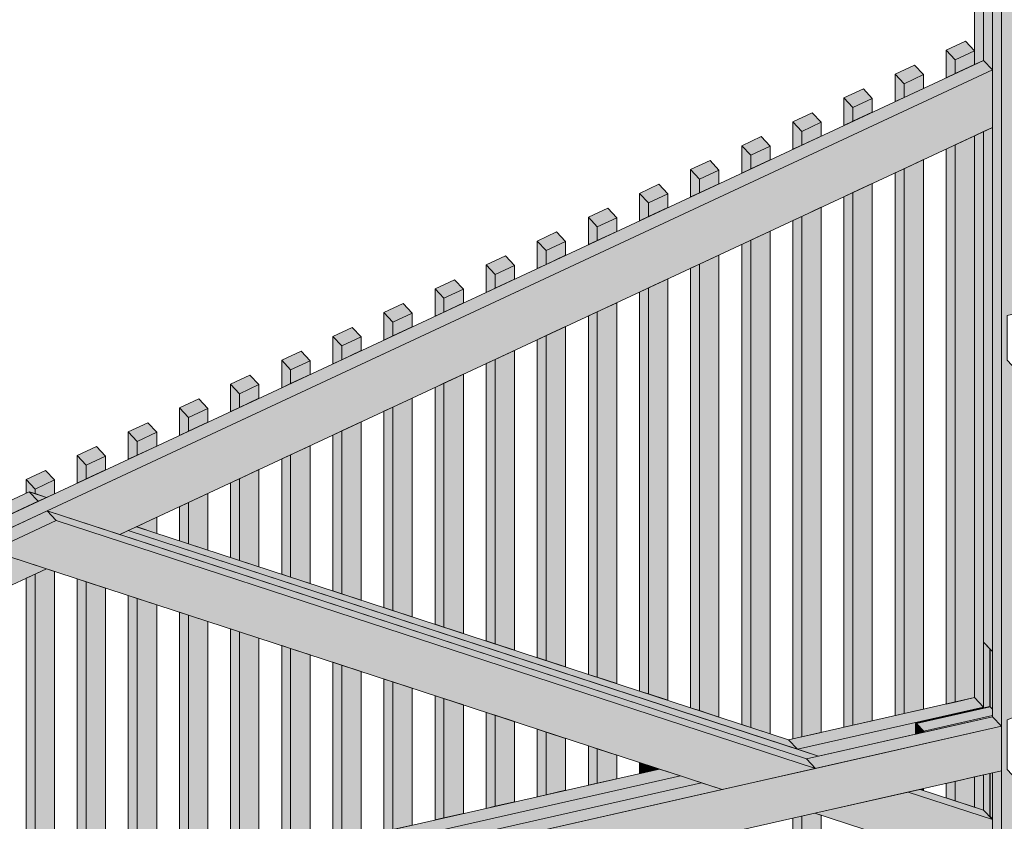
# Model space of a CAD drawing. Header units: millimetres. Extents: x 1567 to 2756, y -116 to 725.
# Tile 392 of 418: x 2409 to 2440, y 678 to 703. Entities that reach past the tile are written whole.
import ezdxf

# ---------------------------------------------------------------- set-up
doc = ezdxf.new("R2010")
doc.units = ezdxf.units.MM
doc.layers.add('Ech.1_75', color=7, linetype='Continuous')

msp = doc.modelspace()

# ---------------------------------------------------------------- hatches: boundary and pattern name
at = {"layer": 'Ech.1_75', "linetype": 'Continuous', "lineweight": 5, "true_color": 0xe0c8b3, "transparency": 33554687}
for points in [[(2439.84, 706.665), (2439.561, 706.963), (2439.561, 681.488), (2439.84, 681.19), (2439.84, 706.665)], [(2441.656, 706.293), (2439.84, 706.665), (2439.84, 672.256), (2441.656, 673.103), (2441.656, 678.094), (2440.021, 679.838), (2440.021, 681.385), (2441.656, 682.021), (2441.656, 690.864), (2440.021, 692.608), (2440.022, 694.001), (2441.474, 694.33), (2441.656, 694.136), (2441.656, 706.293)], [(2439.282, 705.11), (2439.003, 705.167), (2439.003, 701.83), (2439.282, 701.96), (2439.282, 705.11)], [(2439.282, 699.737), (2439.003, 699.607), (2439.002, 682.084), (2439.281, 681.786), (2439.282, 699.737)], [(2439.281, 681.763), (2439.483, 681.808), (2439.483, 683.603), (2439.281, 683.817), (2439.281, 681.763)], [(2439.281, 679.671), (2439.002, 679.607), (2439.002, 678.667), (2439.281, 678.576), (2439.281, 679.671)], [(2439.537, 678.303), (2439.553, 678.307), (2439.488, 678.376), (2439.486, 678.378), (2439.485, 678.38), (2439.484, 678.382), (2439.483, 678.385), (2439.483, 678.387), (2439.483, 678.388), (2439.483, 679.716), (2439.281, 679.671), (2439.281, 678.576), (2439.537, 678.303)], [(2439.84, 679.797), (2439.561, 679.734), (2439.56, 672.126), (2439.84, 672.256), (2439.84, 679.797)]]:
    msp.add_hatch(color=9, dxfattribs=at).paths.add_polyline_path(points)
at = {"layer": 'Ech.1_75', "linetype": 'Continuous', "lineweight": 5, "true_color": 0xf7d1b3, "transparency": 33554687}
for points in [[(2439.561, 705.053), (2439.282, 705.11), (2439.282, 701.96), (2439.561, 701.662), (2439.561, 705.053)], [(2439.561, 699.867), (2439.282, 699.737), (2439.281, 683.817), (2439.561, 683.52), (2439.561, 699.867)], [(2439.553, 678.307), (2439.537, 678.303), (2439.561, 678.278), (2439.561, 678.299), (2439.553, 678.307)]]:
    msp.add_hatch(color=254, dxfattribs=at).paths.add_polyline_path(points)
at = {"layer": 'Ech.1_75', "linetype": 'Continuous', "lineweight": 5, "true_color": 0xeaddd7, "transparency": 33554687}
for points in [[(2438.397, 701.975), (2439.003, 702.258), (2438.723, 702.555), (2438.118, 702.273), (2438.397, 701.975)], [(2438.118, 701.417), (2438.397, 701.547), (2438.397, 701.975), (2438.118, 702.273), (2438.118, 701.417)], [(2438.397, 701.547), (2439.003, 701.83), (2439.003, 702.258), (2438.397, 701.975), (2438.397, 701.547)], [(2436.803, 701.232), (2437.408, 701.514), (2437.129, 701.812), (2436.524, 701.529), (2436.803, 701.232)], [(2436.524, 700.673), (2436.803, 700.803), (2436.803, 701.232), (2436.524, 701.529), (2436.524, 700.673)], [(2436.803, 700.803), (2437.408, 701.086), (2437.408, 701.514), (2436.803, 701.232), (2436.803, 700.803)], [(2435.209, 700.488), (2435.814, 700.77), (2435.535, 701.068), (2434.929, 700.786), (2435.209, 700.488)], [(2434.929, 699.93), (2435.209, 700.06), (2435.209, 700.488), (2434.929, 700.786), (2434.929, 699.93)], [(2435.209, 700.06), (2435.814, 700.342), (2435.814, 700.77), (2435.209, 700.488), (2435.209, 700.06)], [(2433.614, 699.744), (2434.22, 700.027), (2433.941, 700.324), (2433.335, 700.042), (2433.614, 699.744)], [(2433.335, 699.186), (2433.614, 699.316), (2433.614, 699.744), (2433.335, 700.042), (2433.335, 699.186)], [(2433.614, 699.316), (2434.22, 699.598), (2434.22, 700.027), (2433.614, 699.744), (2433.614, 699.316)], [(2432.02, 699), (2432.626, 699.283), (2432.346, 699.581), (2431.741, 699.298), (2432.02, 699)], [(2438.397, 681.946), (2439.002, 682.084), (2439.003, 699.607), (2438.397, 699.324), (2438.397, 681.946)], [(2431.741, 698.442), (2432.02, 698.572), (2432.02, 699), (2431.741, 699.298), (2431.741, 698.442)], [(2432.02, 698.572), (2432.626, 698.855), (2432.626, 699.283), (2432.02, 699), (2432.02, 698.572)], [(2438.118, 681.883), (2438.397, 681.946), (2438.397, 699.324), (2438.118, 699.194), (2438.118, 681.883)], [(2430.426, 698.257), (2431.031, 698.539), (2430.752, 698.837), (2430.147, 698.554), (2430.426, 698.257)], [(2436.803, 681.585), (2437.408, 681.722), (2437.408, 698.863), (2436.803, 698.581), (2436.803, 681.585)], [(2430.147, 697.698), (2430.426, 697.829), (2430.426, 698.257), (2430.147, 698.554), (2430.147, 697.698)], [(2430.426, 697.829), (2431.031, 698.111), (2431.031, 698.539), (2430.426, 698.257), (2430.426, 697.829)], [(2436.523, 681.522), (2436.803, 681.585), (2436.803, 698.581), (2436.524, 698.45), (2436.523, 681.522)], [(2428.832, 697.513), (2429.437, 697.795), (2429.158, 698.093), (2428.552, 697.811), (2428.832, 697.513)], [(2435.208, 681.223), (2435.814, 681.361), (2435.814, 698.119), (2435.209, 697.837), (2435.208, 681.223)], [(2428.552, 696.955), (2428.832, 697.085), (2428.832, 697.513), (2428.552, 697.811), (2428.552, 696.955)], [(2428.832, 697.085), (2429.437, 697.367), (2429.437, 697.795), (2428.832, 697.513), (2428.832, 697.085)], [(2434.929, 681.16), (2435.208, 681.223), (2435.209, 697.837), (2434.929, 697.707), (2434.929, 681.16)], [(2427.237, 696.769), (2427.843, 697.052), (2427.564, 697.349), (2426.958, 697.067), (2427.237, 696.769)], [(2433.335, 680.798), (2433.614, 680.862), (2433.614, 697.093), (2433.335, 696.963), (2433.335, 680.798)], [(2433.614, 680.862), (2434.22, 680.999), (2434.22, 697.376), (2433.614, 697.093), (2433.614, 680.862)], [(2426.958, 696.211), (2427.237, 696.341), (2427.237, 696.769), (2426.958, 697.067), (2426.958, 696.211)], [(2427.237, 696.341), (2427.843, 696.624), (2427.843, 697.052), (2427.237, 696.769), (2427.237, 696.341)], [(2425.643, 696.025), (2426.249, 696.308), (2425.969, 696.606), (2425.364, 696.323), (2425.643, 696.025)], [(2432.02, 681.155), (2432.625, 680.957), (2432.625, 696.632), (2432.02, 696.349), (2432.02, 681.155)], [(2425.364, 695.467), (2425.643, 695.597), (2425.643, 696.025), (2425.364, 696.323), (2425.364, 695.467)], [(2425.643, 695.597), (2426.249, 695.88), (2426.249, 696.308), (2425.643, 696.025), (2425.643, 695.597)], [(2431.741, 681.246), (2432.02, 681.155), (2432.02, 696.349), (2431.741, 696.219), (2431.741, 681.246)], [(2430.426, 681.676), (2431.031, 681.478), (2431.031, 695.888), (2430.426, 695.606), (2430.426, 681.676)], [(2424.049, 695.282), (2424.654, 695.564), (2424.375, 695.862), (2423.77, 695.58), (2424.049, 695.282)], [(2423.77, 694.723), (2424.049, 694.854), (2424.049, 695.282), (2423.77, 695.58), (2423.77, 694.723)], [(2424.049, 694.854), (2424.654, 695.136), (2424.654, 695.564), (2424.049, 695.282), (2424.049, 694.854)], [(2430.147, 681.767), (2430.426, 681.676), (2430.426, 695.606), (2430.147, 695.475), (2430.147, 681.767)], [(2422.455, 694.538), (2423.06, 694.82), (2422.781, 695.118), (2422.175, 694.836), (2422.455, 694.538)], [(2428.831, 682.196), (2429.437, 681.999), (2429.437, 695.144), (2428.832, 694.862), (2428.831, 682.196)], [(2422.175, 693.98), (2422.455, 694.11), (2422.455, 694.538), (2422.175, 694.836), (2422.175, 693.98)], [(2422.455, 694.11), (2423.06, 694.392), (2423.06, 694.82), (2422.455, 694.538), (2422.455, 694.11)], [(2428.552, 682.288), (2428.831, 682.196), (2428.832, 694.862), (2428.552, 694.732), (2428.552, 682.288)], [(2420.86, 693.794), (2421.466, 694.077), (2421.187, 694.375), (2420.581, 694.092), (2420.86, 693.794)], [(2427.237, 682.717), (2427.843, 682.52), (2427.843, 694.401), (2427.237, 694.118), (2427.237, 682.717)], [(2420.581, 693.236), (2420.86, 693.366), (2420.86, 693.794), (2420.581, 694.092), (2420.581, 693.236)], [(2420.86, 693.366), (2421.466, 693.649), (2421.466, 694.077), (2420.86, 693.794), (2420.86, 693.366)], [(2426.958, 682.808), (2427.237, 682.717), (2427.237, 694.118), (2426.958, 693.988), (2426.958, 682.808)], [(2419.266, 693.051), (2419.872, 693.333), (2419.592, 693.631), (2418.987, 693.348), (2419.266, 693.051)], [(2425.643, 683.238), (2426.248, 683.04), (2426.248, 693.657), (2425.643, 693.375), (2425.643, 683.238)], [(2418.987, 692.492), (2419.266, 692.623), (2419.266, 693.051), (2418.987, 693.348), (2418.987, 692.492)], [(2419.266, 692.623), (2419.872, 692.905), (2419.872, 693.333), (2419.266, 693.051), (2419.266, 692.623)], [(2425.364, 683.329), (2425.643, 683.238), (2425.643, 693.375), (2425.364, 693.244), (2425.364, 683.329)], [(2417.672, 692.307), (2418.277, 692.589), (2417.998, 692.887), (2417.393, 692.605), (2417.672, 692.307)], [(2424.049, 683.759), (2424.654, 683.561), (2424.654, 692.913), (2424.049, 692.631), (2424.049, 683.759)], [(2417.393, 691.749), (2417.672, 691.879), (2417.672, 692.307), (2417.393, 692.605), (2417.393, 691.749)], [(2417.672, 691.879), (2418.277, 692.161), (2418.277, 692.589), (2417.672, 692.307), (2417.672, 691.879)], [(2423.77, 683.85), (2424.049, 683.759), (2424.049, 692.631), (2423.77, 692.501), (2423.77, 683.85)], [(2416.078, 691.563), (2416.683, 691.846), (2416.404, 692.143), (2415.798, 691.861), (2416.078, 691.563)], [(2422.175, 684.371), (2422.454, 684.28), (2422.455, 691.887), (2422.175, 691.757), (2422.175, 684.371)], [(2422.454, 684.28), (2423.06, 684.082), (2423.06, 692.17), (2422.455, 691.887), (2422.454, 684.28)], [(2415.798, 691.005), (2416.078, 691.135), (2416.078, 691.563), (2415.798, 691.861), (2415.798, 691.005)], [(2416.078, 691.135), (2416.683, 691.418), (2416.683, 691.846), (2416.078, 691.563), (2416.078, 691.135)], [(2414.483, 690.819), (2415.089, 691.102), (2414.81, 691.4), (2414.204, 691.117), (2414.483, 690.819)], [(2420.86, 684.801), (2421.466, 684.603), (2421.466, 691.426), (2420.86, 691.143), (2420.86, 684.801)], [(2414.204, 690.261), (2414.483, 690.391), (2414.483, 690.819), (2414.204, 691.117), (2414.204, 690.261)], [(2414.483, 690.391), (2415.089, 690.674), (2415.089, 691.102), (2414.483, 690.819), (2414.483, 690.391)], [(2420.581, 684.892), (2420.86, 684.801), (2420.86, 691.143), (2420.581, 691.013), (2420.581, 684.892)], [(2412.889, 690.076), (2413.495, 690.358), (2413.215, 690.656), (2412.61, 690.374), (2412.889, 690.076)], [(2419.266, 685.321), (2419.871, 685.124), (2419.871, 690.682), (2419.266, 690.4), (2419.266, 685.321)], [(2412.61, 689.517), (2412.889, 689.648), (2412.889, 690.076), (2412.61, 690.374), (2412.61, 689.517)], [(2412.889, 689.648), (2413.495, 689.93), (2413.495, 690.358), (2412.889, 690.076), (2412.889, 689.648)], [(2418.987, 685.413), (2419.266, 685.321), (2419.266, 690.4), (2418.987, 690.269), (2418.987, 685.413)], [(2411.295, 689.332), (2411.9, 689.614), (2411.621, 689.912), (2411.016, 689.63), (2411.295, 689.332)], [(2417.672, 685.842), (2418.277, 685.644), (2418.277, 689.938), (2417.672, 689.656), (2417.672, 685.842)], [(2411.016, 688.774), (2411.295, 688.904), (2411.295, 689.332), (2411.016, 689.63), (2411.016, 688.774)], [(2411.295, 688.904), (2411.9, 689.186), (2411.9, 689.614), (2411.295, 689.332), (2411.295, 688.904)], [(2417.393, 685.933), (2417.672, 685.842), (2417.672, 689.656), (2417.393, 689.526), (2417.393, 685.933)], [(2409.701, 688.588), (2410.306, 688.871), (2410.027, 689.169), (2409.421, 688.886), (2409.701, 688.588)], [(2416.078, 686.363), (2416.683, 686.165), (2416.683, 689.195), (2416.078, 688.912), (2416.078, 686.363)], [(2409.522, 688.505), (2409.701, 688.446), (2409.701, 688.588), (2409.421, 688.886), (2409.421, 688.458), (2409.522, 688.505)], [(2409.701, 688.446), (2410.061, 688.329), (2410.306, 688.443), (2410.306, 688.871), (2409.701, 688.588), (2409.701, 688.446)], [(2415.798, 686.454), (2416.078, 686.363), (2416.078, 688.912), (2415.798, 688.782), (2415.798, 686.454)], [(2414.483, 686.884), (2415.089, 686.686), (2415.089, 688.451), (2414.483, 688.168), (2414.483, 686.884)], [(2414.204, 686.975), (2414.483, 686.884), (2414.483, 688.168), (2414.204, 688.038), (2414.204, 686.975)], [(2412.889, 687.405), (2413.494, 687.207), (2413.494, 687.707), (2412.889, 687.425), (2412.889, 687.405)], [(2412.864, 687.413), (2412.889, 687.405), (2412.889, 687.425), (2412.864, 687.413)], [(2409.7, 675.437), (2410.306, 675.575), (2410.306, 686.02), (2410.054, 686.102), (2409.701, 685.937), (2409.7, 675.437)], [(2409.421, 675.374), (2409.7, 675.437), (2409.701, 685.937), (2409.421, 685.807), (2409.421, 675.374)], [(2411.016, 675.736), (2411.295, 675.799), (2411.295, 685.697), (2411.016, 685.788), (2411.016, 675.736)], [(2411.295, 675.799), (2411.9, 675.936), (2411.9, 685.499), (2411.295, 685.697), (2411.295, 675.799)], [(2412.61, 676.097), (2412.889, 676.161), (2412.889, 685.176), (2412.61, 685.267), (2412.61, 676.097)], [(2412.889, 676.161), (2413.494, 676.298), (2413.494, 684.979), (2412.889, 685.176), (2412.889, 676.161)], [(2414.204, 676.459), (2414.483, 676.522), (2414.483, 684.655), (2414.204, 684.747), (2414.204, 676.459)], [(2414.483, 676.522), (2415.089, 676.66), (2415.089, 684.458), (2414.483, 684.655), (2414.483, 676.522)], [(2415.798, 676.821), (2416.077, 676.884), (2416.078, 684.135), (2415.798, 684.226), (2415.798, 676.821)], [(2416.077, 676.884), (2416.683, 677.021), (2416.683, 683.937), (2416.078, 684.135), (2416.077, 676.884)], [(2417.393, 677.182), (2417.672, 677.245), (2417.672, 683.614), (2417.393, 683.705), (2417.393, 677.182)], [(2417.672, 677.245), (2418.277, 677.383), (2418.277, 683.416), (2417.672, 683.614), (2417.672, 677.245)], [(2418.987, 677.544), (2419.266, 677.607), (2419.266, 683.093), (2418.987, 683.184), (2418.987, 677.544)], [(2419.266, 677.607), (2419.871, 677.744), (2419.871, 682.895), (2419.266, 683.093), (2419.266, 677.607)], [(2420.581, 677.905), (2420.86, 677.969), (2420.86, 682.572), (2420.581, 682.663), (2420.581, 677.905)], [(2420.86, 677.969), (2421.466, 678.106), (2421.466, 682.374), (2420.86, 682.572), (2420.86, 677.969)], [(2422.175, 678.267), (2422.454, 678.33), (2422.454, 682.051), (2422.175, 682.143), (2422.175, 678.267)], [(2422.454, 678.33), (2423.06, 678.468), (2423.06, 681.854), (2422.454, 682.051), (2422.454, 678.33)], [(2423.77, 678.629), (2424.049, 678.692), (2424.049, 681.531), (2423.77, 681.622), (2423.77, 678.629)], [(2424.049, 678.692), (2424.654, 678.829), (2424.654, 681.333), (2424.049, 681.531), (2424.049, 678.692)], [(2425.364, 678.99), (2425.643, 679.054), (2425.643, 681.01), (2425.364, 681.101), (2425.364, 678.99)], [(2425.643, 679.054), (2426.248, 679.191), (2426.248, 680.812), (2425.643, 681.01), (2425.643, 679.054)], [(2426.958, 679.352), (2427.237, 679.415), (2427.237, 680.489), (2426.958, 680.58), (2426.958, 679.352)], [(2427.237, 679.415), (2427.843, 679.552), (2427.843, 680.291), (2427.237, 680.489), (2427.237, 679.415)], [(2428.552, 679.713), (2428.831, 679.777), (2428.831, 679.968), (2428.552, 680.059), (2428.552, 679.713)], [(2428.831, 679.777), (2429.177, 679.855), (2428.831, 679.968), (2428.831, 679.777)], [(2439.002, 679.607), (2438.397, 679.47), (2438.397, 678.865), (2439.002, 678.667), (2439.002, 679.607)], [(2438.397, 679.47), (2438.118, 679.407), (2438.118, 678.956), (2438.397, 678.865), (2438.397, 679.47)], [(2437.408, 679.246), (2437.304, 679.222), (2437.408, 679.188), (2437.408, 679.246)], [(2433.614, 678.385), (2433.335, 678.322), (2433.335, 669.222), (2433.614, 669.352), (2433.614, 678.385)], [(2434.024, 678.478), (2433.614, 678.385), (2433.614, 669.352), (2434.219, 669.634), (2434.22, 678.414), (2434.024, 678.478)]]:
    msp.add_hatch(color=254, dxfattribs=at).paths.add_polyline_path(points)
at = {"layer": 'Ech.1_75', "linetype": 'Continuous', "lineweight": 5, "true_color": 0xd4c4b3, "transparency": 33554687}
for points in [[(2439.282, 701.96), (2276.794, 626.159), (2277.073, 625.861), (2439.561, 701.662), (2439.282, 701.96)], [(2410.08, 687.909), (2412.343, 687.17), (2439.561, 699.867), (2439.561, 701.662), (2410.08, 687.909)], [(2410.054, 686.102), (2408.331, 686.665), (2408.052, 686.963), (2391.128, 679.068), (2391.407, 678.77), (2391.407, 677.403), (2410.054, 686.102)], [(2433.482, 680.471), (2439.281, 681.786), (2439.002, 682.084), (2433.203, 680.768), (2433.482, 680.471)], [(2437.174, 681.285), (2437.176, 681.285), (2437.408, 681.338), (2439.281, 681.763), (2439.281, 681.786), (2433.482, 680.471), (2434.134, 680.257), (2437.163, 680.944), (2437.163, 681.253), (2437.163, 681.261), (2437.164, 681.268), (2437.165, 681.274), (2437.167, 681.279), (2437.17, 681.282), (2437.173, 681.284), (2437.174, 681.285)], [(2439.561, 681.488), (2433.761, 680.173), (2434.04, 679.875), (2439.84, 681.19), (2439.561, 681.488)], [(2439.84, 681.19), (2391.225, 670.163), (2392.302, 669.015), (2439.84, 679.797), (2439.84, 681.19)], [(2429.177, 679.855), (2391.407, 671.288), (2391.407, 670.927), (2429.829, 679.642), (2429.177, 679.855)], [(2429.829, 679.642), (2391.407, 670.927), (2391.407, 670.566), (2430.482, 679.429), (2429.829, 679.642)], [(2391.407, 670.205), (2431.134, 679.216), (2430.482, 679.429), (2391.407, 670.566), (2391.407, 670.205)]]:
    msp.add_hatch(color=9, dxfattribs=at).paths.add_polyline_path(points)
at = {"layer": 'Ech.1_75', "linetype": 'Continuous', "lineweight": 5, "true_color": 0xe0d9d1, "transparency": 33554687}
for points in [[(2409.522, 688.505), (2407.494, 687.559), (2407.773, 687.261), (2409.801, 688.207), (2409.522, 688.505)], [(2410.061, 688.329), (2409.522, 688.505), (2409.801, 688.207), (2410.061, 688.329)], [(2410.08, 687.909), (2408.052, 686.963), (2408.331, 686.665), (2410.359, 687.611), (2410.08, 687.909)], [(2433.761, 680.173), (2410.08, 687.909), (2410.359, 687.611), (2434.04, 679.875), (2433.761, 680.173)], [(2431.134, 679.216), (2434.04, 679.875), (2410.359, 687.611), (2408.331, 686.665), (2431.134, 679.216)], [(2433.761, 680.173), (2434.134, 680.257), (2412.603, 687.291), (2412.343, 687.17), (2433.761, 680.173)], [(2412.603, 687.291), (2433.482, 680.471), (2433.203, 680.768), (2412.864, 687.413), (2412.603, 687.291)], [(2436.93, 679.137), (2434.024, 678.478), (2439.561, 676.67), (2439.561, 678.278), (2436.93, 679.137)], [(2437.304, 679.222), (2436.93, 679.137), (2439.561, 678.278), (2439.281, 678.576), (2437.304, 679.222)]]:
    msp.add_hatch(color=254, dxfattribs=at).paths.add_polyline_path(points)
at = {"layer": 'Ech.1_75', "linetype": 'Continuous', "lineweight": 5, "true_color": 0xb3d6f7, "transparency": 33554687}
for points in [[(2439.483, 681.807), (2439.488, 681.807), (2439.488, 683.597), (2439.483, 683.603), (2439.483, 681.808), (2439.483, 681.807)], [(2439.561, 683.52), (2439.488, 683.597), (2439.488, 681.8), (2439.561, 681.723), (2439.561, 683.52)], [(2437.176, 681.285), (2437.18, 681.284), (2437.184, 681.282), (2437.188, 681.279), (2439.488, 681.8), (2439.485, 681.804), (2439.483, 681.807), (2439.483, 681.808), (2439.483, 681.808), (2437.176, 681.285)], [(2439.488, 681.8), (2437.188, 681.279), (2437.417, 681.034), (2439.561, 681.521), (2439.561, 681.723), (2439.488, 681.8)], [(2437.432, 681.005), (2439.561, 681.488), (2439.561, 681.521), (2437.417, 681.034), (2437.42, 681.029), (2437.424, 681.023), (2437.428, 681.016), (2437.431, 681.009), (2437.432, 681.005)], [(2437.187, 681.239), (2437.188, 681.239), (2437.191, 681.239), (2437.193, 681.237), (2437.196, 681.235), (2437.408, 681.008), (2437.411, 681.005), (2437.413, 681.001), (2437.413, 681.001), (2437.432, 681.005), (2437.431, 681.009), (2437.428, 681.016), (2437.424, 681.023), (2437.42, 681.029), (2437.417, 681.034), (2437.188, 681.279), (2437.184, 681.282), (2437.18, 681.284), (2437.176, 681.285), (2437.174, 681.285), (2437.173, 681.284), (2437.17, 681.282), (2437.167, 681.279), (2437.165, 681.274), (2437.164, 681.268), (2437.163, 681.261), (2437.163, 681.253), (2437.163, 680.944), (2437.179, 680.948), (2437.179, 681.218), (2437.179, 681.223), (2437.18, 681.228), (2437.181, 681.232), (2437.182, 681.235), (2437.184, 681.237), (2437.186, 681.239), (2437.187, 681.239)], [(2437.188, 681.239), (2437.187, 681.239), (2437.186, 681.239), (2437.184, 681.237), (2437.182, 681.235), (2437.181, 681.232), (2437.18, 681.228), (2437.179, 681.218), (2437.206, 681.224), (2437.196, 681.235), (2437.193, 681.237), (2437.191, 681.239), (2437.188, 681.239)], [(2437.206, 681.224), (2437.179, 681.218), (2437.179, 680.948), (2437.413, 681.001), (2437.411, 681.005), (2437.408, 681.008), (2437.206, 681.224)], [(2439.488, 679.718), (2439.483, 679.716), (2439.483, 678.388), (2439.483, 678.387), (2439.483, 678.385), (2439.484, 678.382), (2439.485, 678.38), (2439.488, 678.375), (2439.488, 679.718)], [(2439.561, 679.734), (2439.488, 679.718), (2439.488, 678.376), (2439.561, 678.299), (2439.561, 679.734)]]:
    msp.add_hatch(color=254, dxfattribs=at).paths.add_polyline_path(points)

# ---------------------------------------------------------------- linework, layer by layer
at = {"layer": 'Ech.1_75', "color": 5, "linetype": 'Continuous', "lineweight": 5}
msp.add_line((2439.483, 681.808), (2439.483, 681.808), dxfattribs=at)
at = {"layer": 'Ech.1_75', "color": 7, "linetype": 'Continuous', "lineweight": 5}
for points in [[(2439.84, 706.665), (2439.561, 706.963), (2439.561, 681.488), (2439.84, 681.19), (2439.84, 706.665)], [(2441.656, 706.293), (2439.84, 706.665), (2439.84, 672.256), (2441.656, 673.103), (2441.656, 678.094), (2440.021, 679.838), (2440.021, 681.385), (2441.656, 682.021), (2441.656, 690.864), (2440.021, 692.608), (2440.022, 694.001), (2441.474, 694.33), (2441.656, 694.136), (2441.656, 706.293)], [(2439.282, 705.11), (2439.003, 705.167), (2439.003, 701.83), (2439.282, 701.96), (2439.282, 705.11)], [(2439.561, 705.053), (2439.282, 705.11), (2439.282, 701.96), (2439.561, 701.662), (2439.561, 705.053)], [(2438.397, 701.975), (2439.003, 702.258), (2438.723, 702.555), (2438.118, 702.273), (2438.397, 701.975)], [(2438.118, 701.417), (2438.397, 701.547), (2438.397, 701.975), (2438.118, 702.273), (2438.118, 701.417)], [(2438.397, 701.547), (2439.003, 701.83), (2439.003, 702.258), (2438.397, 701.975), (2438.397, 701.547)], [(2439.282, 701.96), (2276.794, 626.159), (2277.073, 625.861), (2439.561, 701.662), (2439.282, 701.96)], [(2436.803, 701.232), (2437.408, 701.514), (2437.129, 701.812), (2436.524, 701.529), (2436.803, 701.232)], [(2410.08, 687.909), (2412.343, 687.17), (2439.561, 699.867), (2439.561, 701.662), (2410.08, 687.909)], [(2436.524, 700.673), (2436.803, 700.803), (2436.803, 701.232), (2436.524, 701.529), (2436.524, 700.673)], [(2436.803, 700.803), (2437.408, 701.086), (2437.408, 701.514), (2436.803, 701.232), (2436.803, 700.803)], [(2435.209, 700.488), (2435.814, 700.77), (2435.535, 701.068), (2434.929, 700.786), (2435.209, 700.488)], [(2434.929, 699.93), (2435.209, 700.06), (2435.209, 700.488), (2434.929, 700.786), (2434.929, 699.93)], [(2435.209, 700.06), (2435.814, 700.342), (2435.814, 700.77), (2435.209, 700.488), (2435.209, 700.06)], [(2433.614, 699.744), (2434.22, 700.027), (2433.941, 700.324), (2433.335, 700.042), (2433.614, 699.744)], [(2433.335, 699.186), (2433.614, 699.316), (2433.614, 699.744), (2433.335, 700.042), (2433.335, 699.186)], [(2433.614, 699.316), (2434.22, 699.598), (2434.22, 700.027), (2433.614, 699.744), (2433.614, 699.316)], [(2439.561, 699.867), (2439.282, 699.737), (2439.281, 683.817), (2439.561, 683.52), (2439.561, 699.867)], [(2432.02, 699), (2432.626, 699.283), (2432.346, 699.581), (2431.741, 699.298), (2432.02, 699)], [(2438.397, 681.946), (2439.002, 682.084), (2439.003, 699.607), (2438.397, 699.324), (2438.397, 681.946)], [(2439.282, 699.737), (2439.003, 699.607), (2439.002, 682.084), (2439.281, 681.786), (2439.282, 699.737)], [(2431.741, 698.442), (2432.02, 698.572), (2432.02, 699), (2431.741, 699.298), (2431.741, 698.442)], [(2432.02, 698.572), (2432.626, 698.855), (2432.626, 699.283), (2432.02, 699), (2432.02, 698.572)], [(2438.118, 681.883), (2438.397, 681.946), (2438.397, 699.324), (2438.118, 699.194), (2438.118, 681.883)], [(2430.426, 698.257), (2431.031, 698.539), (2430.752, 698.837), (2430.147, 698.554), (2430.426, 698.257)], [(2436.803, 681.585), (2437.408, 681.722), (2437.408, 698.863), (2436.803, 698.581), (2436.803, 681.585)], [(2430.147, 697.698), (2430.426, 697.829), (2430.426, 698.257), (2430.147, 698.554), (2430.147, 697.698)], [(2430.426, 697.829), (2431.031, 698.111), (2431.031, 698.539), (2430.426, 698.257), (2430.426, 697.829)], [(2436.523, 681.522), (2436.803, 681.585), (2436.803, 698.581), (2436.524, 698.45), (2436.523, 681.522)], [(2428.832, 697.513), (2429.437, 697.795), (2429.158, 698.093), (2428.552, 697.811), (2428.832, 697.513)], [(2435.208, 681.223), (2435.814, 681.361), (2435.814, 698.119), (2435.209, 697.837), (2435.208, 681.223)], [(2428.552, 696.955), (2428.832, 697.085), (2428.832, 697.513), (2428.552, 697.811), (2428.552, 696.955)], [(2428.832, 697.085), (2429.437, 697.367), (2429.437, 697.795), (2428.832, 697.513), (2428.832, 697.085)], [(2434.929, 681.16), (2435.208, 681.223), (2435.209, 697.837), (2434.929, 697.707), (2434.929, 681.16)], [(2427.237, 696.769), (2427.843, 697.052), (2427.564, 697.349), (2426.958, 697.067), (2427.237, 696.769)], [(2433.335, 680.798), (2433.614, 680.862), (2433.614, 697.093), (2433.335, 696.963), (2433.335, 680.798)], [(2433.614, 680.862), (2434.22, 680.999), (2434.22, 697.376), (2433.614, 697.093), (2433.614, 680.862)], [(2426.958, 696.211), (2427.237, 696.341), (2427.237, 696.769), (2426.958, 697.067), (2426.958, 696.211)], [(2427.237, 696.341), (2427.843, 696.624), (2427.843, 697.052), (2427.237, 696.769), (2427.237, 696.341)], [(2425.643, 696.025), (2426.249, 696.308), (2425.969, 696.606), (2425.364, 696.323), (2425.643, 696.025)], [(2432.02, 681.155), (2432.625, 680.957), (2432.625, 696.632), (2432.02, 696.349), (2432.02, 681.155)], [(2425.364, 695.467), (2425.643, 695.597), (2425.643, 696.025), (2425.364, 696.323), (2425.364, 695.467)], [(2425.643, 695.597), (2426.249, 695.88), (2426.249, 696.308), (2425.643, 696.025), (2425.643, 695.597)], [(2431.741, 681.246), (2432.02, 681.155), (2432.02, 696.349), (2431.741, 696.219), (2431.741, 681.246)], [(2430.426, 681.676), (2431.031, 681.478), (2431.031, 695.888), (2430.426, 695.606), (2430.426, 681.676)], [(2424.049, 695.282), (2424.654, 695.564), (2424.375, 695.862), (2423.77, 695.58), (2424.049, 695.282)], [(2423.77, 694.723), (2424.049, 694.854), (2424.049, 695.282), (2423.77, 695.58), (2423.77, 694.723)], [(2424.049, 694.854), (2424.654, 695.136), (2424.654, 695.564), (2424.049, 695.282), (2424.049, 694.854)], [(2430.147, 681.767), (2430.426, 681.676), (2430.426, 695.606), (2430.147, 695.475), (2430.147, 681.767)], [(2422.455, 694.538), (2423.06, 694.82), (2422.781, 695.118), (2422.175, 694.836), (2422.455, 694.538)], [(2428.831, 682.196), (2429.437, 681.999), (2429.437, 695.144), (2428.832, 694.862), (2428.831, 682.196)], [(2422.175, 693.98), (2422.455, 694.11), (2422.455, 694.538), (2422.175, 694.836), (2422.175, 693.98)], [(2422.455, 694.11), (2423.06, 694.392), (2423.06, 694.82), (2422.455, 694.538), (2422.455, 694.11)], [(2428.552, 682.288), (2428.831, 682.196), (2428.832, 694.862), (2428.552, 694.732), (2428.552, 682.288)], [(2420.86, 693.794), (2421.466, 694.077), (2421.187, 694.375), (2420.581, 694.092), (2420.86, 693.794)], [(2427.237, 682.717), (2427.843, 682.52), (2427.843, 694.401), (2427.237, 694.118), (2427.237, 682.717)], [(2420.581, 693.236), (2420.86, 693.366), (2420.86, 693.794), (2420.581, 694.092), (2420.581, 693.236)], [(2420.86, 693.366), (2421.466, 693.649), (2421.466, 694.077), (2420.86, 693.794), (2420.86, 693.366)], [(2426.958, 682.808), (2427.237, 682.717), (2427.237, 694.118), (2426.958, 693.988), (2426.958, 682.808)], [(2419.266, 693.051), (2419.872, 693.333), (2419.592, 693.631), (2418.987, 693.348), (2419.266, 693.051)], [(2425.643, 683.238), (2426.248, 683.04), (2426.248, 693.657), (2425.643, 693.375), (2425.643, 683.238)], [(2418.987, 692.492), (2419.266, 692.623), (2419.266, 693.051), (2418.987, 693.348), (2418.987, 692.492)], [(2419.266, 692.623), (2419.872, 692.905), (2419.872, 693.333), (2419.266, 693.051), (2419.266, 692.623)], [(2425.364, 683.329), (2425.643, 683.238), (2425.643, 693.375), (2425.364, 693.244), (2425.364, 683.329)], [(2417.672, 692.307), (2418.277, 692.589), (2417.998, 692.887), (2417.393, 692.605), (2417.672, 692.307)], [(2424.049, 683.759), (2424.654, 683.561), (2424.654, 692.913), (2424.049, 692.631), (2424.049, 683.759)], [(2417.393, 691.749), (2417.672, 691.879), (2417.672, 692.307), (2417.393, 692.605), (2417.393, 691.749)], [(2417.672, 691.879), (2418.277, 692.161), (2418.277, 692.589), (2417.672, 692.307), (2417.672, 691.879)], [(2423.77, 683.85), (2424.049, 683.759), (2424.049, 692.631), (2423.77, 692.501), (2423.77, 683.85)], [(2416.078, 691.563), (2416.683, 691.846), (2416.404, 692.143), (2415.798, 691.861), (2416.078, 691.563)], [(2422.175, 684.371), (2422.454, 684.28), (2422.455, 691.887), (2422.175, 691.757), (2422.175, 684.371)], [(2422.454, 684.28), (2423.06, 684.082), (2423.06, 692.17), (2422.455, 691.887), (2422.454, 684.28)], [(2415.798, 691.005), (2416.078, 691.135), (2416.078, 691.563), (2415.798, 691.861), (2415.798, 691.005)], [(2416.078, 691.135), (2416.683, 691.418), (2416.683, 691.846), (2416.078, 691.563), (2416.078, 691.135)], [(2414.483, 690.819), (2415.089, 691.102), (2414.81, 691.4), (2414.204, 691.117), (2414.483, 690.819)], [(2420.86, 684.801), (2421.466, 684.603), (2421.466, 691.426), (2420.86, 691.143), (2420.86, 684.801)], [(2414.204, 690.261), (2414.483, 690.391), (2414.483, 690.819), (2414.204, 691.117), (2414.204, 690.261)], [(2414.483, 690.391), (2415.089, 690.674), (2415.089, 691.102), (2414.483, 690.819), (2414.483, 690.391)], [(2420.581, 684.892), (2420.86, 684.801), (2420.86, 691.143), (2420.581, 691.013), (2420.581, 684.892)], [(2412.889, 690.076), (2413.495, 690.358), (2413.215, 690.656), (2412.61, 690.374), (2412.889, 690.076)], [(2419.266, 685.321), (2419.871, 685.124), (2419.871, 690.682), (2419.266, 690.4), (2419.266, 685.321)], [(2412.61, 689.517), (2412.889, 689.648), (2412.889, 690.076), (2412.61, 690.374), (2412.61, 689.517)], [(2412.889, 689.648), (2413.495, 689.93), (2413.495, 690.358), (2412.889, 690.076), (2412.889, 689.648)], [(2418.987, 685.413), (2419.266, 685.321), (2419.266, 690.4), (2418.987, 690.269), (2418.987, 685.413)], [(2411.295, 689.332), (2411.9, 689.614), (2411.621, 689.912), (2411.016, 689.63), (2411.295, 689.332)], [(2417.672, 685.842), (2418.277, 685.644), (2418.277, 689.938), (2417.672, 689.656), (2417.672, 685.842)], [(2411.016, 688.774), (2411.295, 688.904), (2411.295, 689.332), (2411.016, 689.63), (2411.016, 688.774)], [(2411.295, 688.904), (2411.9, 689.186), (2411.9, 689.614), (2411.295, 689.332), (2411.295, 688.904)], [(2417.393, 685.933), (2417.672, 685.842), (2417.672, 689.656), (2417.393, 689.526), (2417.393, 685.933)], [(2409.701, 688.588), (2410.306, 688.871), (2410.027, 689.169), (2409.421, 688.886), (2409.701, 688.588)], [(2416.078, 686.363), (2416.683, 686.165), (2416.683, 689.195), (2416.078, 688.912), (2416.078, 686.363)], [(2409.522, 688.505), (2409.701, 688.446), (2409.701, 688.588), (2409.421, 688.886), (2409.421, 688.458), (2409.522, 688.505)], [(2409.701, 688.446), (2410.061, 688.329), (2410.306, 688.443), (2410.306, 688.871), (2409.701, 688.588), (2409.701, 688.446)], [(2415.798, 686.454), (2416.078, 686.363), (2416.078, 688.912), (2415.798, 688.782), (2415.798, 686.454)], [(2409.522, 688.505), (2407.494, 687.559), (2407.773, 687.261), (2409.801, 688.207), (2409.522, 688.505)], [(2410.061, 688.329), (2409.522, 688.505), (2409.801, 688.207), (2410.061, 688.329)], [(2414.483, 686.884), (2415.089, 686.686), (2415.089, 688.451), (2414.483, 688.168), (2414.483, 686.884)], [(2410.08, 687.909), (2408.052, 686.963), (2408.331, 686.665), (2410.359, 687.611), (2410.08, 687.909)], [(2433.761, 680.173), (2410.08, 687.909), (2410.359, 687.611), (2434.04, 679.875), (2433.761, 680.173)], [(2414.204, 686.975), (2414.483, 686.884), (2414.483, 688.168), (2414.204, 688.038), (2414.204, 686.975)], [(2431.134, 679.216), (2434.04, 679.875), (2410.359, 687.611), (2408.331, 686.665), (2431.134, 679.216)], [(2412.889, 687.405), (2413.494, 687.207), (2413.494, 687.707), (2412.889, 687.425), (2412.889, 687.405)], [(2433.761, 680.173), (2434.134, 680.257), (2412.603, 687.291), (2412.343, 687.17), (2433.761, 680.173)], [(2412.603, 687.291), (2433.482, 680.471), (2433.203, 680.768), (2412.864, 687.413), (2412.603, 687.291)], [(2412.864, 687.413), (2412.889, 687.405), (2412.889, 687.425), (2412.864, 687.413)], [(2410.054, 686.102), (2408.331, 686.665), (2408.052, 686.963), (2391.128, 679.068), (2391.407, 678.77), (2391.407, 677.403), (2410.054, 686.102)], [(2409.7, 675.437), (2410.306, 675.575), (2410.306, 686.02), (2410.054, 686.102), (2409.701, 685.937), (2409.7, 675.437)], [(2409.421, 675.374), (2409.7, 675.437), (2409.701, 685.937), (2409.421, 685.807), (2409.421, 675.374)], [(2411.016, 675.736), (2411.295, 675.799), (2411.295, 685.697), (2411.016, 685.788), (2411.016, 675.736)], [(2411.295, 675.799), (2411.9, 675.936), (2411.9, 685.499), (2411.295, 685.697), (2411.295, 675.799)], [(2412.61, 676.097), (2412.889, 676.161), (2412.889, 685.176), (2412.61, 685.267), (2412.61, 676.097)], [(2412.889, 676.161), (2413.494, 676.298), (2413.494, 684.979), (2412.889, 685.176), (2412.889, 676.161)], [(2414.204, 676.459), (2414.483, 676.522), (2414.483, 684.655), (2414.204, 684.747), (2414.204, 676.459)], [(2414.483, 676.522), (2415.089, 676.66), (2415.089, 684.458), (2414.483, 684.655), (2414.483, 676.522)], [(2415.798, 676.821), (2416.077, 676.884), (2416.078, 684.135), (2415.798, 684.226), (2415.798, 676.821)], [(2416.077, 676.884), (2416.683, 677.021), (2416.683, 683.937), (2416.078, 684.135), (2416.077, 676.884)], [(2417.393, 677.182), (2417.672, 677.245), (2417.672, 683.614), (2417.393, 683.705), (2417.393, 677.182)], [(2417.672, 677.245), (2418.277, 677.383), (2418.277, 683.416), (2417.672, 683.614), (2417.672, 677.245)], [(2439.281, 681.763), (2439.483, 681.808), (2439.483, 683.603), (2439.281, 683.817), (2439.281, 681.763)], [(2439.483, 681.807), (2439.488, 681.807), (2439.488, 683.597), (2439.483, 683.603), (2439.483, 681.808), (2439.483, 681.807)], [(2439.561, 683.52), (2439.488, 683.597), (2439.488, 681.8), (2439.561, 681.723), (2439.561, 683.52)], [(2418.987, 677.544), (2419.266, 677.607), (2419.266, 683.093), (2418.987, 683.184), (2418.987, 677.544)], [(2419.266, 677.607), (2419.871, 677.744), (2419.871, 682.895), (2419.266, 683.093), (2419.266, 677.607)], [(2420.581, 677.905), (2420.86, 677.969), (2420.86, 682.572), (2420.581, 682.663), (2420.581, 677.905)], [(2420.86, 677.969), (2421.466, 678.106), (2421.466, 682.374), (2420.86, 682.572), (2420.86, 677.969)], [(2422.175, 678.267), (2422.454, 678.33), (2422.454, 682.051), (2422.175, 682.143), (2422.175, 678.267)], [(2422.454, 678.33), (2423.06, 678.468), (2423.06, 681.854), (2422.454, 682.051), (2422.454, 678.33)], [(2433.482, 680.471), (2439.281, 681.786), (2439.002, 682.084), (2433.203, 680.768), (2433.482, 680.471)], [(2437.174, 681.285), (2437.176, 681.285), (2437.408, 681.338), (2439.281, 681.763), (2439.281, 681.786), (2433.482, 680.471), (2434.134, 680.257), (2437.163, 680.944), (2437.163, 681.253), (2437.163, 681.261), (2437.164, 681.268), (2437.165, 681.274), (2437.167, 681.279), (2437.17, 681.282), (2437.173, 681.284), (2437.174, 681.285)], [(2437.176, 681.285), (2437.18, 681.284), (2437.184, 681.282), (2437.188, 681.279), (2439.488, 681.8), (2439.485, 681.804), (2439.483, 681.807), (2439.483, 681.808), (2439.483, 681.808), (2437.176, 681.285)], [(2439.488, 681.8), (2437.188, 681.279), (2437.417, 681.034), (2439.561, 681.521), (2439.561, 681.723), (2439.488, 681.8)], [(2423.77, 678.629), (2424.049, 678.692), (2424.049, 681.531), (2423.77, 681.622), (2423.77, 678.629)], [(2424.049, 678.692), (2424.654, 678.829), (2424.654, 681.333), (2424.049, 681.531), (2424.049, 678.692)], [(2439.561, 681.488), (2433.761, 680.173), (2434.04, 679.875), (2439.84, 681.19), (2439.561, 681.488)], [(2437.432, 681.005), (2439.561, 681.488), (2439.561, 681.521), (2437.417, 681.034), (2437.42, 681.029), (2437.424, 681.023), (2437.428, 681.016), (2437.431, 681.009), (2437.432, 681.005)], [(2439.84, 681.19), (2391.225, 670.163), (2392.302, 669.015), (2439.84, 679.797), (2439.84, 681.19)], [(2437.187, 681.239), (2437.188, 681.239), (2437.191, 681.239), (2437.193, 681.237), (2437.196, 681.235), (2437.408, 681.008), (2437.411, 681.005), (2437.413, 681.001), (2437.413, 681.001), (2437.432, 681.005), (2437.431, 681.009), (2437.428, 681.016), (2437.424, 681.023), (2437.42, 681.029), (2437.417, 681.034), (2437.188, 681.279), (2437.184, 681.282), (2437.18, 681.284), (2437.176, 681.285), (2437.174, 681.285), (2437.173, 681.284), (2437.17, 681.282), (2437.167, 681.279), (2437.165, 681.274), (2437.164, 681.268), (2437.163, 681.261), (2437.163, 681.253), (2437.163, 680.944), (2437.179, 680.948), (2437.179, 681.218), (2437.179, 681.223), (2437.18, 681.228), (2437.181, 681.232), (2437.182, 681.235), (2437.184, 681.237), (2437.186, 681.239), (2437.187, 681.239)], [(2437.188, 681.239), (2437.187, 681.239), (2437.186, 681.239), (2437.184, 681.237), (2437.182, 681.235), (2437.181, 681.232), (2437.18, 681.228), (2437.179, 681.218), (2437.206, 681.224), (2437.196, 681.235), (2437.193, 681.237), (2437.191, 681.239), (2437.188, 681.239)], [(2437.206, 681.224), (2437.179, 681.218), (2437.179, 680.948), (2437.413, 681.001), (2437.411, 681.005), (2437.408, 681.008), (2437.206, 681.224)], [(2425.364, 678.99), (2425.643, 679.054), (2425.643, 681.01), (2425.364, 681.101), (2425.364, 678.99)], [(2425.643, 679.054), (2426.248, 679.191), (2426.248, 680.812), (2425.643, 681.01), (2425.643, 679.054)], [(2426.958, 679.352), (2427.237, 679.415), (2427.237, 680.489), (2426.958, 680.58), (2426.958, 679.352)], [(2427.237, 679.415), (2427.843, 679.552), (2427.843, 680.291), (2427.237, 680.489), (2427.237, 679.415)], [(2428.552, 679.713), (2428.831, 679.777), (2428.831, 679.968), (2428.552, 680.059), (2428.552, 679.713)], [(2428.831, 679.777), (2429.177, 679.855), (2428.831, 679.968), (2428.831, 679.777)], [(2429.177, 679.855), (2391.407, 671.288), (2391.407, 670.927), (2429.829, 679.642), (2429.177, 679.855)], [(2429.829, 679.642), (2391.407, 670.927), (2391.407, 670.566), (2430.482, 679.429), (2429.829, 679.642)], [(2439.002, 679.607), (2438.397, 679.47), (2438.397, 678.865), (2439.002, 678.667), (2439.002, 679.607)], [(2439.281, 679.671), (2439.002, 679.607), (2439.002, 678.667), (2439.281, 678.576), (2439.281, 679.671)], [(2439.537, 678.303), (2439.553, 678.307), (2439.488, 678.376), (2439.486, 678.378), (2439.485, 678.38), (2439.484, 678.382), (2439.483, 678.385), (2439.483, 678.387), (2439.483, 678.388), (2439.483, 679.716), (2439.281, 679.671), (2439.281, 678.576), (2439.537, 678.303)], [(2439.488, 679.718), (2439.483, 679.716), (2439.483, 678.388), (2439.483, 678.387), (2439.483, 678.385), (2439.484, 678.382), (2439.485, 678.38), (2439.488, 678.375), (2439.488, 679.718)], [(2439.561, 679.734), (2439.488, 679.718), (2439.488, 678.376), (2439.561, 678.299), (2439.561, 679.734)], [(2439.84, 679.797), (2439.561, 679.734), (2439.56, 672.126), (2439.84, 672.256), (2439.84, 679.797)], [(2391.407, 670.205), (2431.134, 679.216), (2430.482, 679.429), (2391.407, 670.566), (2391.407, 670.205)], [(2438.397, 679.47), (2438.118, 679.407), (2438.118, 678.956), (2438.397, 678.865), (2438.397, 679.47)], [(2436.93, 679.137), (2434.024, 678.478), (2439.561, 676.67), (2439.561, 678.278), (2436.93, 679.137)], [(2437.304, 679.222), (2436.93, 679.137), (2439.561, 678.278), (2439.281, 678.576), (2437.304, 679.222)], [(2437.408, 679.246), (2437.304, 679.222), (2437.408, 679.188), (2437.408, 679.246)], [(2433.614, 678.385), (2433.335, 678.322), (2433.335, 669.222), (2433.614, 669.352), (2433.614, 678.385)], [(2434.024, 678.478), (2433.614, 678.385), (2433.614, 669.352), (2434.219, 669.634), (2434.22, 678.414), (2434.024, 678.478)], [(2439.553, 678.307), (2439.537, 678.303), (2439.561, 678.278), (2439.561, 678.299), (2439.553, 678.307)]]:
    msp.add_lwpolyline(points, close=True, dxfattribs=at)

doc.saveas('drawing.dxf')
